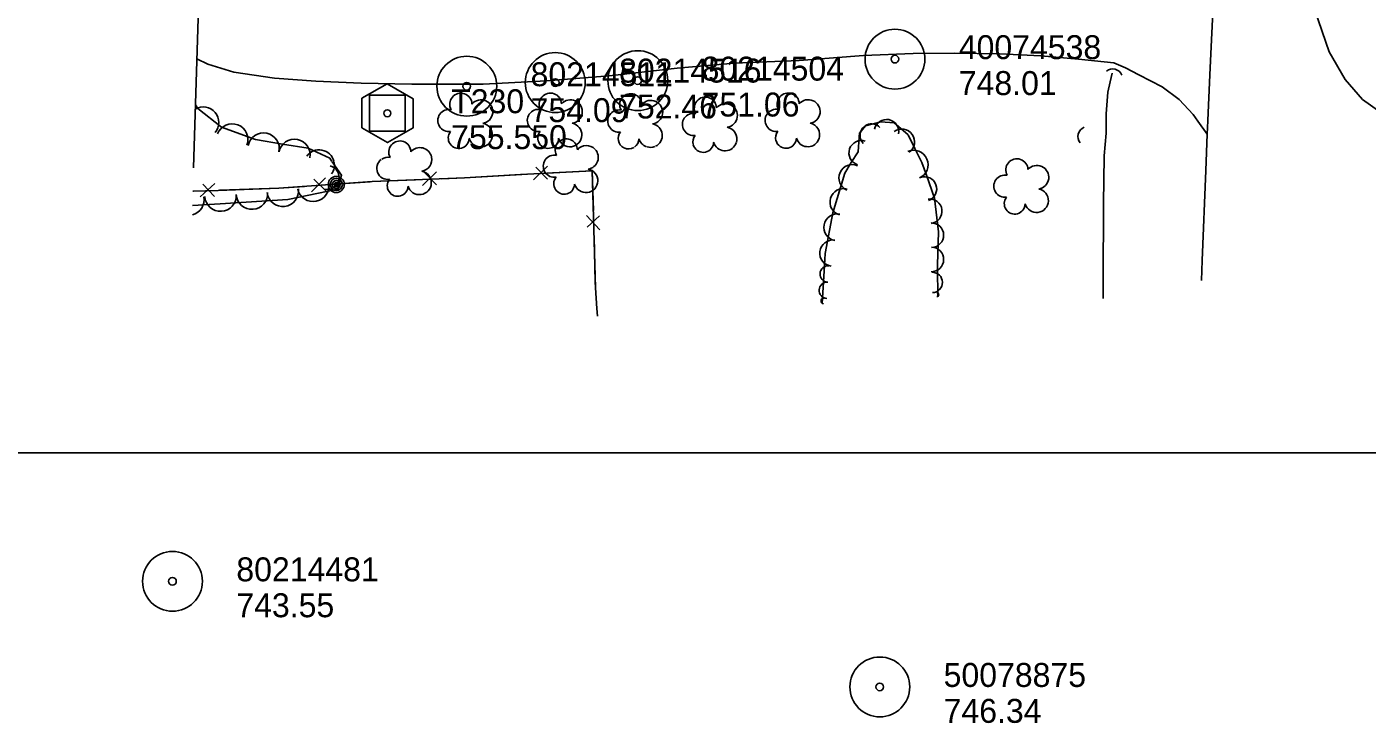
# Model space of a CAD drawing. Extents: x 591954 to 597000, y 198576 to 213500.
# Drawn here: x 593543 to 593879, y 199432.2 to 199606.8 of the extents above; entities that cross this region are included whole.
import ezdxf

# ---------------------------------------------------------------- set-up
doc = ezdxf.new("R2010")
doc.units = 0
for name, color, linetype in [('Level 10', 7, 'Continuous'), ('Level 11', 7, 'Continuous'), ('Level 14', 7, 'Continuous'), ('Level 15', 7, 'Continuous'), ('Level 17', 7, 'Continuous'), ('Level 18', 7, 'Continuous'), ('Level 19', 7, 'Continuous'), ('Level 4', 7, 'Continuous'), ('Level 5', 7, 'Continuous'), ('Level 6', 7, 'Continuous')]:
    doc.layers.add(name, color=color, linetype=linetype)

msp = doc.modelspace()

# ---------------------------------------------------------------- linework, layer by layer
at = {"layer": 'Level 10'}
msp.add_line((593500, 199500), (595000, 199500), dxfattribs=at)
at = {"layer": 'Level 11'}
for points in [[(593842.32, 199651.13), (593841.75, 199638.37), (593840.54, 199615.82), (593839.52, 199594.72), (593839.04, 199583.27)], [(593862.94, 199622.6), (593863.94, 199617.07), (593866.81, 199608.3), (593869.47, 199600.5), (593873.49, 199593.53), (593877.81, 199588.57), (593882.42, 199585.32), (593882.46, 199585.3)], [(593839.03, 199583.22), (593838.89, 199579.88)], [(593838.89, 199579.88), (593838.51, 199570.71), (593837.64, 199548.16), (593837.43, 199543.19)]]:
    msp.add_lwpolyline(points, dxfattribs=at)
at = {"layer": 'Level 14'}
for centre, radius in [((593620.56, 199567.25), 2.02), ((593620.56, 199567.26), 1.52), ((593620.56, 199567.22), 1.01), ((593620.57, 199567.23), 0.502)]:
    msp.add_circle(centre, radius, dxfattribs=at)
at = {"layer": 'Level 15'}
for p, q in [((593673.52, 199571.84), (593669.98, 199568.42)), ((593673.52, 199568.6), (593670.57, 199571.62)), ((593590.1, 199567.49), (593586.48, 199564.14)), ((593590.03, 199564.24), (593587.14, 199567.33)), ((593617.85, 199568.88), (593614.37, 199565.39)), ((593617.91, 199565.64), (593614.9, 199568.6)), ((593645.72, 199570.38), (593642.14, 199566.99)), ((593645.69, 199567.14), (593642.76, 199570.19)), ((593683.29, 199559.51), (593686.64, 199555.89)), ((593686.53, 199559.43), (593683.45, 199556.55))]:
    msp.add_line(p, q, dxfattribs=at)
for points in [[(593684.72, 199570.67), (593668.47, 199569.85), (593652.7, 199568.93), (593629.55, 199567.97), (593606.12, 199566.3), (593590.96, 199565.77), (593584.64, 199565.59)], [(593684.72, 199570.67), (593674.77, 199570.17)], [(593684.72, 199570.67), (593685.55, 199541.32), (593685.89, 199536.13)], [(593684.72, 199570.67), (593685, 199560.72)], [(593629.07, 199567.94), (593619.13, 199567.23)], [(593640.38, 199568.42), (593629.55, 199567.97), (593629.07, 199567.94)], [(593656.9, 199569.18), (593652.7, 199568.93), (593646.95, 199568.7)], [(593668.2, 199569.83), (593656.9, 199569.18)], [(593584.74, 199565.59), (593584.64, 199565.59)], [(593601.27, 199566.13), (593591.32, 199565.78)], [(593612.57, 199566.76), (593606.12, 199566.3), (593601.27, 199566.13)], [(593685.18, 199554.14), (593685.5, 199542.83)], [(593685.5, 199542.83), (593685.55, 199541.32), (593685.89, 199536.13)], [(593685.89, 199536.13), (593686.02, 199534.26)], [(593685.89, 199536.13), (593686.02, 199534.26)]]:
    msp.add_lwpolyline(points, dxfattribs=at)
for centre, start, end in [((593815.18, 199593.73), 22.3043, 128.5438), ((593808.99, 199579.26), 112.3043, 218.5438)]:
    msp.add_arc(centre, 2.5, start, end, dxfattribs=at)
at = {"layer": 'Level 17'}
for points in [[(593585.62, 199598.7), (593588.36, 199597.43), (593594.89, 199595.36), (593605.11, 199593.87), (593615.41, 199593.13), (593626.78, 199592.67), (593639.48, 199592.41), (593657.41, 199592.4), (593673.28, 199593.19), (593688.97, 199594.52), (593705.99, 199596.39), (593720.39, 199597.66), (593736.59, 199598.35), (593752.71, 199599.55), (593765.18, 199600.08), (593775.55, 199600.12), (593786.82, 199599.97), (593797.14, 199599.5), (593806.66, 199598.65), (593813.09, 199598.01), (593815.5, 199597.74), (593818.4, 199596.48), (593821.73, 199594.69), (593827.6, 199591.75), (593831.86, 199588.51), (593835.33, 199584.81)], [(593585.62, 199598.7), (593585.62, 199598.7)], [(593835.33, 199584.81), (593836.52, 199583.15)], [(593836.56, 199583.11), (593838.89, 199579.88)]]:
    msp.add_lwpolyline(points, dxfattribs=at)
at = {"layer": 'Level 18'}
for points in [[(593619.48, 199573.03), (593618.92, 199573.83), (593613.48, 199576.33), (593607.12, 199577.36), (593600.34, 199578.49), (593591.79, 199581.64), (593585.86, 199586.26), (593585.26, 199587.19)], [(593763.81, 199579.76), (593760.41, 199582.69), (593757.11, 199582.99), (593753.24, 199581.96), (593751.75, 199580.14), (593751.67, 199579.2)], [(593751.67, 199579.14), (593751.35, 199575.39), (593749.67, 199572.72)], [(593765.59, 199576.27), (593763.89, 199579.69), (593763.87, 199579.71)], [(593768.49, 199569.56), (593767.36, 199572.72), (593765.59, 199576.27)], [(593584.56, 199561.96), (593591.45, 199562.37), (593608.39, 199563.48), (593620.94, 199566.11), (593621.88, 199569.57), (593619.52, 199572.96)], [(593749.67, 199572.72), (593748.01, 199570.1), (593745.04, 199560.11), (593743.12, 199549.92), (593742.94, 199546.97)], [(593771.28, 199545.25), (593771.25, 199547.1), (593771.56, 199555.41), (593770.54, 199563.79), (593768.49, 199569.56)], [(593742.94, 199546.97), (593742.44, 199538.76)], [(593771.36, 199540.11), (593771.28, 199545.25)], [(593742.44, 199538.76), (593742.36, 199537.4)], [(593771.37, 199539.12), (593771.36, 199540.11)]]:
    msp.add_lwpolyline(points, dxfattribs=at)
for centre, radius, start, end in [((593651.79, 199587.35), 2.78, 1.3946, 209.1675), ((593656.83, 199585.49), 2.97, 278.4237, 139.6575), ((593674.23, 199587.38), 2.78, 1.3946, 209.1675), ((593679.27, 199585.52), 2.97, 278.4237, 139.6575), ((593694.38, 199587.22), 2.78, 1.3946, 209.1675), ((593699.42, 199585.36), 2.97, 278.4237, 139.6575), ((593713.09, 199586.38), 2.78, 1.3946, 209.1675), ((593718.14, 199584.52), 2.97, 278.4237, 139.6575), ((593733.84, 199587.39), 2.78, 1.3946, 209.1675), ((593738.88, 199585.54), 2.97, 278.4237, 139.6575), ((593587.19, 199582.76), 3.93, 320.3766, 120.0557), ((593648.79, 199583.27), 2.78, 78.0716, 279.0826), ((593671.23, 199583.3), 2.78, 78.0716, 279.0826), ((593691.38, 199583.14), 2.78, 78.0716, 279.0826), ((593710.09, 199582.3), 2.78, 78.0716, 279.0826), ((593730.84, 199583.32), 2.78, 78.0716, 279.0826), ((593594.48, 199578.5), 3.94, 339.1299, 159.1146), ((593656.72, 199579.64), 2.97, 196.0745, 79.0477), ((593679.16, 199579.67), 2.97, 196.0745, 79.0477), ((593699.31, 199579.51), 2.97, 294.9239, 79.0477), ((593718.02, 199578.66), 2.97, 342.2869, 79.0477), ((593738.77, 199579.68), 2.97, 341.2304, 79.0477), ((593754.76, 199579.55), 2.89, 43.7038, 186.8035), ((593758.5, 199580.5), 3.05, 349.1523, 169.1369), ((593762.33, 199577.93), 3.19, 36.2083, 126.0752), ((593602.34, 199576.22), 3.94, 348.4279, 168.4126), ((593610.07, 199574.68), 3.93, 349.0035, 168.9882), ((593636.49, 199575.37), 2.78, 1.3946, 209.1675), ((593651.25, 199578.87), 2.61, 140.7797, 358.7123), ((593673.69, 199578.9), 2.61, 140.7797, 358.7123), ((593678.23, 199575.9), 2.78, 1.3946, 185.234), ((593693.84, 199578.75), 2.61, 140.7797, 241.9093), ((593693.84, 199578.75), 2.61, 303.4323, 358.7123), ((593699.31, 199579.51), 2.97, 196.0745, 250.4177), ((593712.56, 199577.9), 2.61, 140.7797, 194.31), ((593712.56, 199577.9), 2.61, 195.6746, 349.6758), ((593712.56, 199577.9), 2.61, 351.0316, 358.7123), ((593718.02, 199578.66), 2.97, 196.0745, 203.0547), ((593718.02, 199578.66), 2.97, 204.2999, 341.0505), ((593733.3, 199578.92), 2.61, 140.7797, 195.4602), ((593733.3, 199578.92), 2.61, 196.7948, 348.5556), ((593733.3, 199578.92), 2.61, 349.8813, 358.7123), ((593738.77, 199579.68), 2.97, 196.0745, 204.1112), ((593738.77, 199579.68), 2.97, 205.332, 340.0185), ((593752.2, 199575.17), 3.12, 71.7091, 251.6937), ((593754.76, 199579.55), 2.89, 187.9476, 223.6885), ((593762.33, 199577.93), 3.19, 306.0905, 34.9986), ((593616.27, 199572.1), 3.82, 14.4691, 144.4233), ((593633.49, 199571.29), 2.78, 78.0716, 123.4289), ((593641.54, 199573.51), 2.97, 13.328, 139.6575), ((593641.54, 199573.51), 2.97, 278.4237, 12.0398), ((593675.23, 199571.82), 2.78, 78.0716, 279.0826), ((593678.23, 199575.9), 2.78, 186.545, 209.1675), ((593683.27, 199574.04), 2.97, 44.0626, 139.6575), ((593683.27, 199574.04), 2.97, 278.4237, 42.4725), ((593693.84, 199578.75), 2.61, 244.6876, 300.6628), ((593699.31, 199579.51), 2.97, 253.7992, 291.5512), ((593765.29, 199572.2), 3.61, 293.3718, 113.3565), ((593618.27, 199569), 3, 255.4564, 75.4411), ((593616.27, 199572.1), 3.82, 324.4386, 13.4331), ((593633.49, 199571.29), 2.78, 126.0209, 279.0826), ((593641.42, 199567.66), 2.97, 196.0745, 79.0477), ((593683.16, 199568.18), 2.97, 196.0745, 79.0477), ((593749.89, 199568.91), 3.33, 66.3418, 246.3265), ((593791.17, 199570.9), 2.78, 1.3946, 209.1675), ((593796.21, 199569.04), 2.97, 278.4237, 139.6575), ((593614.75, 199566.92), 3.95, 191.8358, 11.8204), ((593635.96, 199566.89), 2.61, 140.7797, 358.7123), ((593677.69, 199567.42), 2.61, 140.7797, 358.7123), ((593768.01, 199566.14), 3.06, 289.6369, 109.6216), ((593788.17, 199566.82), 2.78, 78.0716, 279.0826), ((593583.52, 199563.41), 3.9, 284.7397, 10.965), ((593591.54, 199564.46), 3.95, 183.5885, 3.5732), ((593599.41, 199564.96), 3.95, 183.7416, 3.7263), ((593607.15, 199565.67), 3.94, 186.7898, 6.7744), ((593747.68, 199562.85), 3.36, 73.4278, 253.4125), ((593790.63, 199562.42), 2.61, 140.7797, 358.7123), ((593796.1, 199563.19), 2.97, 196.0745, 79.0477), ((593769.31, 199560.54), 3.09, 276.9362, 96.9208), ((593746.15, 199556.51), 3.36, 79.3256, 259.3103), ((593769.74, 199554.55), 3.08, 271.1878, 91.1725), ((593745.09, 199550.03), 3.31, 82.5468, 262.5315), ((593769.73, 199548.44), 3.09, 268.747, 88.7317), ((593743.89, 199544.81), 2.06, 86.5348, 266.5195), ((593769.99, 199542.69), 2.54, 270.8877, 90.8724), ((593743.63, 199540.73), 2.03, 86.5228, 266.5075), ((593742.75, 199538.05), 0.678, 86.542, 266.5267), ((593771.11, 199539.62), 0.488, 270.8882, 90.8728)]:
    msp.add_arc(centre, radius, start, end, dxfattribs=at)
at = {"layer": 'Level 19'}
for points in [[(593815.04, 199595.18), (593814.58, 199593.01), (593813.98, 199590.36), (593813.58, 199584.92), (593813.56, 199582.08)], [(593815.04, 199595.18), (593814.58, 199593.01), (593813.98, 199590.36), (593813.58, 199584.92), (593813.56, 199582.08)], [(593815.04, 199595.18), (593814.58, 199593.01), (593813.98, 199590.36), (593813.58, 199584.92), (593813.56, 199582.08)], [(593813.56, 199582.03), (593813.55, 199580.08), (593813.08, 199574.44), (593812.95, 199568.13), (593812.88, 199562.7), (593812.89, 199556.38), (593812.83, 199549.1), (593812.82, 199542.71), (593812.81, 199542.04)], [(593813.56, 199582.03), (593813.55, 199580.08), (593813.08, 199574.44), (593812.95, 199568.13), (593812.93, 199566.33)], [(593812.88, 199562.33), (593812.88, 199560.33)], [(593812.89, 199556.33), (593812.88, 199554.33)], [(593812.84, 199550.33), (593812.83, 199549.1), (593812.83, 199548.33)], [(593812.82, 199544.33), (593812.82, 199542.71), (593812.81, 199542.04)], [(593812.81, 199542.04), (593812.8, 199538.67)], [(593812.81, 199542.04), (593812.8, 199538.67)]]:
    msp.add_lwpolyline(points, dxfattribs=at)
at = {"layer": 'Level 4'}
msp.add_lwpolyline([(593584.77, 199571.41), (593613.48, 200492.57), (593612.63, 200492.46)], dxfattribs=at)
at = {"layer": 'Level 5'}
for points in [[(593626.95, 199588.87), (593626.95, 199581.48), (593633.41, 199577.76), (593639.8, 199581.42), (593639.8, 199588.75), (593633.28, 199592.48)], [(593628.86, 199580.61), (593628.86, 199589.61), (593637.86, 199589.61), (593637.86, 199580.61)]]:
    msp.add_lwpolyline(points, close=True, dxfattribs=at)
msp.add_circle((593633.36, 199585.11), 0.871, dxfattribs=at)
at = {"layer": 'Level 6'}
for centre, radius in [((593760.61, 199598.66), 7.5), ((593653.28, 199591.88), 7.5), ((593675.45, 199592.79), 7.5), ((593696.14, 199593.28), 7.5), ((593760.61, 199598.66), 0.96), ((593696.14, 199593.28), 0.96), ((593653.28, 199591.88), 0.96), ((593675.45, 199592.79), 0.96), ((593579.5, 199467.78), 7.5), ((593579.5, 199467.78), 0.96), ((593756.81, 199441.31), 7.5), ((593756.81, 199441.31), 0.96)]:
    msp.add_circle(centre, radius, dxfattribs=at)

# ---------------------------------------------------------------- texts
at = {"layer": 'Level 5'}
for s, p in [('T230', (593649.36, 199585.11)), ('755.550', (593649.36, 199576.11))]:
    msp.add_text(s, height=6, dxfattribs=at).set_placement(p)
at = {"layer": 'Level 6'}
for s, p in [('40074538', (593776.61, 199598.66)), ('80214511', (593669.28, 199591.88)), ('80214516', (593691.45, 199592.79)), ('80214504', (593712.14, 199593.28)), ('748.01', (593776.61, 199589.66)), ('754.09', (593669.28, 199582.88)), ('752.46', (593691.45, 199583.79)), ('751.06', (593712.14, 199584.28)), ('80214481', (593595.51, 199467.78)), ('743.55', (593595.51, 199458.78)), ('50078875', (593772.81, 199441.31)), ('746.34', (593772.81, 199432.31))]:
    msp.add_text(s, height=6, dxfattribs=at).set_placement(p)

doc.saveas('drawing.dxf')
